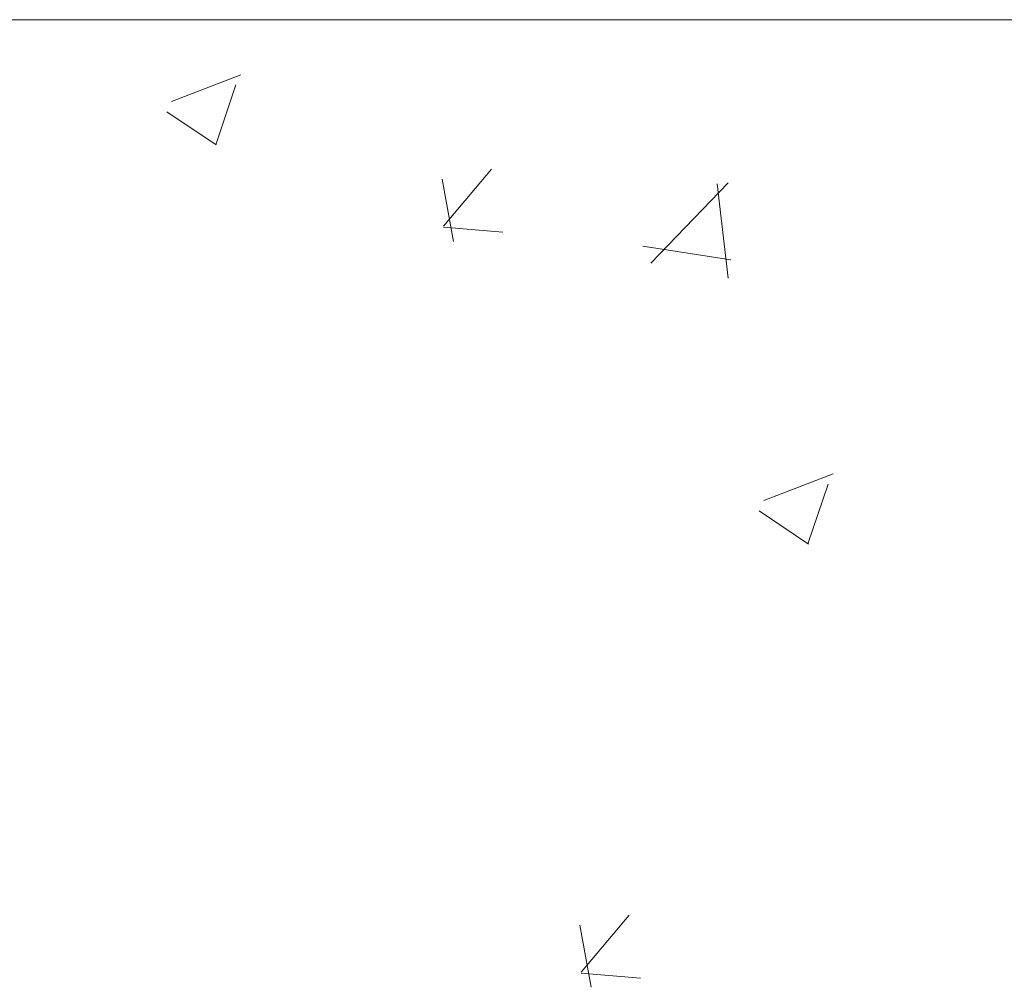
# Model space of a CAD drawing. Header units: feet. Extents: x 8 to 127, y 6 to 90.
# Tile 341 of 538: x 47.995 to 48.247, y 50.152 to 50.4. Entities that reach past the tile are written whole.
import ezdxf

# ---------------------------------------------------------------- set-up
doc = ezdxf.new("R2010")
doc.units = ezdxf.units.FT
doc.header["$MEASUREMENT"] = 0
doc.layers.add('MOBILIÁRIO2', color=250, linetype='Continuous')
doc.layers.add('NO ESPESSURA', color=250, linetype='Continuous')

msp = doc.modelspace()

# ---------------------------------------------------------------- linework, layer by layer
at = {"layer": 'MOBILIÁRIO2', "lineweight": 5}
msp.add_line((49.04022, 50.40004), (47.54022, 50.40004), dxfattribs=at)
at = {"layer": 'NO ESPESSURA', "linetype": 'Continuous', "lineweight": 5}
for p, q in [((48.03426, 50.37913), (48.05204, 50.38596)), ((48.04557, 50.36801), (48.05072, 50.38336)), ((48.03305, 50.37647), (48.04569, 50.36795)), ((48.10391, 50.34713), (48.11616, 50.36173)), ((48.10648, 50.34326), (48.10354, 50.35918)), ((48.15695, 50.33767), (48.17674, 50.35828)), ((48.17675, 50.33384), (48.17394, 50.35796)), ((48.10389, 50.34691), (48.11907, 50.34558)), ((48.15489, 50.34204), (48.17748, 50.33854)), ((48.18587, 50.27687), (48.20366, 50.2837)), ((48.19718, 50.26575), (48.20233, 50.2811)), ((48.18467, 50.27421), (48.1973, 50.26569)), ((48.13915, 50.15608), (48.1514, 50.17067)), ((48.14172, 50.1522), (48.13879, 50.16812)), ((48.13913, 50.15586), (48.15432, 50.15453))]:
    msp.add_line(p, q, dxfattribs=at)

doc.saveas('drawing.dxf')
